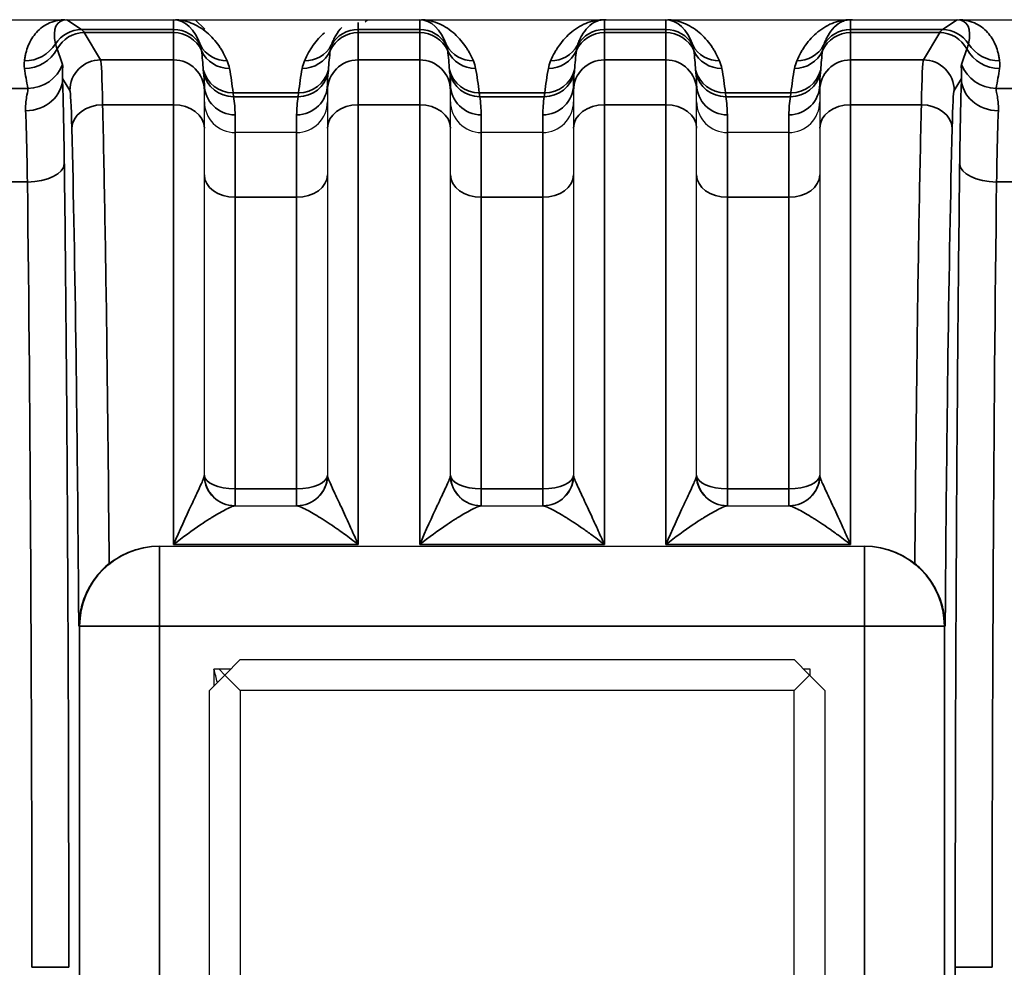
# Model space of a CAD drawing. Header units: millimetres. Extents: x 399 to 6233, y -1870 to 1602.
# Tile 479 of 656: x 5458 to 5474, y -81 to -66. Entities that reach past the tile are written whole.
import ezdxf

# ---------------------------------------------------------------- set-up
doc = ezdxf.new("R2010")
doc.units = ezdxf.units.MM
doc.layers.add('可見 (ISO)', color=7, linetype='Continuous', lineweight=25)
doc.layers.add('窄部可見 (ISO)', color=7, linetype='Continuous', lineweight=35)

msp = doc.modelspace()

# ---------------------------------------------------------------- linework, layer by layer
at = {"layer": '可見 (ISO)'}
for p, q in [((5438.592, -65.637), (5543.092, -65.637)), ((5460.598, -65.793), (5460.442, -65.637)), ((5463.205, -65.674), (5463.242, -65.637)), ((5460.592, -66.688), (5460.592, -66.79)), ((5462.592, -66.79), (5462.592, -66.688)), ((5464.592, -66.688), (5464.592, -66.79)), ((5466.592, -66.79), (5466.592, -66.688)), ((5468.592, -66.688), (5468.592, -66.79)), ((5470.592, -66.79), (5470.592, -66.688)), ((5460.592, -67.398), (5460.592, -66.79)), ((5462.592, -66.79), (5462.592, -67.398)), ((5464.592, -67.398), (5464.592, -66.79)), ((5466.592, -66.79), (5466.592, -67.398)), ((5468.592, -67.398), (5468.592, -66.79)), ((5470.592, -66.79), (5470.592, -67.398)), ((5460.592, -73.037), (5460.592, -67.398)), ((5462.092, -67.471), (5461.092, -67.471)), ((5462.592, -67.398), (5462.592, -73.037)), ((5464.592, -73.037), (5464.592, -67.398)), ((5466.092, -67.471), (5465.092, -67.471)), ((5466.592, -67.398), (5466.592, -73.037)), ((5468.592, -73.037), (5468.592, -67.398)), ((5470.092, -67.471), (5469.092, -67.471)), ((5470.592, -67.398), (5470.592, -73.037)), ((5461.086, -73.537), (5462.098, -73.537)), ((5465.086, -73.537), (5466.098, -73.537)), ((5469.086, -73.537), (5470.098, -73.537)), ((5459.853, -74.193), (5459.865, -74.193)), ((5459.865, -74.193), (5471.318, -74.193)), ((5471.318, -74.193), (5471.33, -74.193)), ((5460.926, -76.287), (5461.176, -76.037)), ((5461.176, -76.037), (5470.176, -76.037)), ((5470.176, -76.037), (5470.426, -76.287)), ((5460.676, -76.537), (5460.926, -76.287)), ((5460.747, -76.193), (5460.747, -76.466)), ((5461.02, -76.193), (5460.747, -76.193)), ((5460.832, -76.193), (5460.926, -76.287)), ((5461.176, -76.537), (5460.926, -76.287)), ((5470.176, -76.537), (5470.426, -76.287)), ((5470.436, -76.193), (5470.332, -76.193)), ((5470.426, -76.287), (5470.436, -76.277)), ((5470.426, -76.287), (5470.676, -76.537)), ((5470.436, -76.297), (5470.436, -76.193)), ((5460.676, -85.537), (5460.676, -76.537)), ((5461.176, -76.537), (5461.176, -85.537)), ((5470.176, -76.537), (5461.176, -76.537)), ((5470.176, -85.537), (5470.176, -76.537)), ((5470.676, -76.537), (5470.676, -85.537))]:
    msp.add_line(p, q, dxfattribs=at)
for centre, radius, start, end in [((5462.176, -70.537), 3, 237.9294, 237.9303), ((5461.092, -73.037), 0.5, 180, 270), ((5462.092, -73.037), 0.5, 270, 0), ((5465.092, -73.037), 0.5, 180, 270), ((5466.092, -73.037), 0.5, 270, 0), ((5469.092, -73.037), 0.5, 180, 270), ((5470.092, -73.037), 0.5, 270, 0), ((5469.176, -70.537), 3, 299.0342, 299.0345), ((5462.176, -70.537), 3, 281.5801, 281.5804)]:
    msp.add_arc(centre, radius, start, end, dxfattribs=at)
for centre, major_axis, ratio, start_param, end_param in [((5467.124, -65.638), (0.0445, 0), 0.011575, 1.588559, 2.388366), ((5471.125, -65.638), (0.0458, 0), 0.011785, 1.608083, 2.388729), ((5451.26, -81.332), (0, 14.368), 0.707107, 5.06214, 5.078203)]:
    msp.add_ellipse(centre, major_axis=major_axis, ratio=ratio, start_param=start_param, end_param=end_param, dxfattribs=at)
for points, knots in [([(5458.323, -65.637), (5458.33, -65.637), (5458.337, -65.637), (5458.343, -65.637), (5458.349, -65.637), (5458.354, -65.637), (5458.359, -65.638)], [0.00000000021, 0.00000000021, 0.00000000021, 0.00000000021, 0.00002113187, 0.00002113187, 0.00002113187, 0.0000394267, 0.0000394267, 0.0000394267, 0.0000394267]), ([(5460.092, -65.637), (5460.096, -65.637), (5460.102, -65.637), (5460.108, -65.637), (5460.113, -65.637), (5460.118, -65.637), (5460.123, -65.637)], [-0.00000448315, -0.00000448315, -0.00000448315, -0.00000448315, 0.00001417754, 0.00001417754, 0.00001417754, 0.00002981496, 0.00002981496, 0.00002981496, 0.00002981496]), ([(5464.092, -65.637), (5464.096, -65.637), (5464.102, -65.637), (5464.108, -65.637), (5464.113, -65.637), (5464.118, -65.637), (5464.123, -65.637)], [-0.00000448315, -0.00000448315, -0.00000448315, -0.00000448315, 0.00001417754, 0.00001417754, 0.00001417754, 0.00002981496, 0.00002981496, 0.00002981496, 0.00002981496]), ([(5468.092, -65.637), (5468.096, -65.637), (5468.102, -65.637), (5468.108, -65.637), (5468.113, -65.637), (5468.118, -65.637), (5468.123, -65.637)], [-0.00000448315, -0.00000448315, -0.00000448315, -0.00000448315, 0.00001417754, 0.00001417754, 0.00001417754, 0.00002981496, 0.00002981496, 0.00002981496, 0.00002981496]), ([(5472.824, -65.638), (5472.83, -65.637), (5472.836, -65.637), (5472.844, -65.637), (5472.849, -65.637), (5472.855, -65.637), (5472.861, -65.637)], [-0.00000491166, -0.00000491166, -0.00000491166, -0.00000491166, 0.00001772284, 0.00001772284, 0.00001772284, 0.00003506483, 0.00003506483, 0.00003506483, 0.00003506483]), ([(5460.592, -66.972), (5460.592, -67.103), (5460.646, -67.233), (5460.738, -67.325), (5460.83, -67.417), (5460.959, -67.471), (5461.092, -67.471)], [-0.0000151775, -0.0000151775, -0.0000151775, -0.0000151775, 0.0003793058, 0.0003793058, 0.0003793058, 0.0007737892, 0.0007737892, 0.0007737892, 0.0007737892]), ([(5462.092, -67.471), (5462.224, -67.471), (5462.353, -67.417), (5462.445, -67.325), (5462.537, -67.233), (5462.592, -67.102), (5462.592, -66.972)], [0, 0, 0, 0, 0.0003907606, 0.0003907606, 0.0003907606, 0.0007815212, 0.0007815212, 0.0007815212, 0.0007815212]), ([(5464.592, -66.972), (5464.592, -67.103), (5464.646, -67.233), (5464.738, -67.325), (5464.83, -67.417), (5464.959, -67.471), (5465.092, -67.471)], [-0.0000151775, -0.0000151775, -0.0000151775, -0.0000151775, 0.0003793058, 0.0003793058, 0.0003793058, 0.0007737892, 0.0007737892, 0.0007737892, 0.0007737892]), ([(5466.092, -67.471), (5466.224, -67.471), (5466.353, -67.417), (5466.445, -67.325), (5466.537, -67.233), (5466.592, -67.102), (5466.592, -66.972)], [0, 0, 0, 0, 0.0003907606, 0.0003907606, 0.0003907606, 0.0007815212, 0.0007815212, 0.0007815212, 0.0007815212]), ([(5468.592, -66.972), (5468.592, -67.103), (5468.646, -67.233), (5468.738, -67.325), (5468.83, -67.417), (5468.959, -67.471), (5469.092, -67.471)], [-0.0000151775, -0.0000151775, -0.0000151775, -0.0000151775, 0.0003793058, 0.0003793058, 0.0003793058, 0.0007737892, 0.0007737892, 0.0007737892, 0.0007737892]), ([(5470.092, -67.471), (5470.224, -67.471), (5470.353, -67.417), (5470.445, -67.325), (5470.537, -67.233), (5470.592, -67.102), (5470.592, -66.972)], [0, 0, 0, 0, 0.0003907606, 0.0003907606, 0.0003907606, 0.0007815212, 0.0007815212, 0.0007815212, 0.0007815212]), ([(5459.045, -74.476), (5459.137, -74.403), (5459.241, -74.34), (5459.512, -74.226), (5459.688, -74.193), (5459.853, -74.193)], [-0.08439113, -0.08439113, -0.08439113, -0.08439113, -0.04960186, -0.04960186, 0, 0, 0, 0]), ([(5471.33, -74.193), (5471.496, -74.193), (5471.671, -74.226), (5471.942, -74.34), (5472.047, -74.403), (5472.138, -74.476)], [0, 0, 0, 0, 0.04960186, 0.04960186, 0.08439113, 0.08439113, 0.08439113, 0.08439113]), ([(5459.045, -74.476), (5458.976, -74.531), (5458.911, -74.595), (5458.784, -74.749), (5458.726, -74.841), (5458.637, -75.026), (5458.605, -75.119), (5458.563, -75.304), (5458.553, -75.396), (5458.551, -75.49), (5458.551, -75.491), (5458.551, -75.493)], [0.0000025, 0.0000025, 0.0000025, 0.0000025, 0.0273791, 0.0273791, 0.0597, 0.0597, 0.089653, 0.089653, 0.1184213, 0.1184213, 0.1189519, 0.1189519, 0.1189519, 0.1189519]), ([(5472.632, -75.493), (5472.632, -75.491), (5472.632, -75.49), (5472.631, -75.396), (5472.62, -75.304), (5472.578, -75.119), (5472.546, -75.026), (5472.457, -74.841), (5472.399, -74.749), (5472.272, -74.595), (5472.207, -74.531), (5472.138, -74.476)], [-0.000535, -0.000535, -0.000535, -0.000535, 0, 0, 0.0290077, 0.0290077, 0.0592099, 0.0592099, 0.0917988, 0.0917988, 0.1194025, 0.1194025, 0.1194025, 0.1194025])]:
    msp.add_open_spline(points, degree=3, knots=knots, dxfattribs=at)
at = {"layer": '窄部可見 (ISO)'}
for p, q in [((5458.359, -65.638), (5458.597, -65.797)), ((5460.092, -65.797), (5460.092, -65.637)), ((5463.092, -65.682), (5463.092, -65.797)), ((5464.092, -65.797), (5464.092, -65.637)), ((5467.092, -65.637), (5467.092, -65.797)), ((5468.092, -65.797), (5468.092, -65.637)), ((5471.092, -65.637), (5471.092, -65.797)), ((5472.586, -65.797), (5472.824, -65.638)), ((5458.597, -65.797), (5460.092, -65.797)), ((5460.092, -65.848), (5458.641, -65.848)), ((5458.641, -65.848), (5458.907, -66.291)), ((5460.092, -65.797), (5460.092, -65.848)), ((5460.092, -66.291), (5460.092, -65.848)), ((5463.092, -65.797), (5464.092, -65.797)), ((5463.092, -65.848), (5463.092, -65.797)), ((5464.092, -65.848), (5463.092, -65.848)), ((5463.092, -65.848), (5463.092, -66.291)), ((5464.092, -65.797), (5464.092, -65.848)), ((5464.092, -66.291), (5464.092, -65.848)), ((5467.092, -65.797), (5468.092, -65.797)), ((5467.092, -65.848), (5467.092, -65.797)), ((5468.092, -65.848), (5467.092, -65.848)), ((5467.092, -65.848), (5467.092, -66.291)), ((5468.092, -65.797), (5468.092, -65.848)), ((5468.092, -66.291), (5468.092, -65.848)), ((5471.092, -65.797), (5472.586, -65.797)), ((5471.092, -65.848), (5471.092, -65.797)), ((5472.542, -65.848), (5471.092, -65.848)), ((5471.092, -65.848), (5471.092, -66.291)), ((5472.277, -66.291), (5472.542, -65.848)), ((5458.907, -66.291), (5460.092, -66.291)), ((5460.092, -66.291), (5460.092, -67.02)), ((5463.092, -66.291), (5464.092, -66.291)), ((5463.092, -67.02), (5463.092, -66.291)), ((5464.092, -66.291), (5464.092, -67.02)), ((5467.092, -66.291), (5468.092, -66.291)), ((5467.092, -67.02), (5467.092, -66.291)), ((5468.092, -66.291), (5468.092, -67.02)), ((5471.092, -66.291), (5472.277, -66.291)), ((5471.092, -67.02), (5471.092, -66.291)), ((5458.407, -66.79), (5458.288, -66.592)), ((5472.895, -66.592), (5472.776, -66.79)), ((5457.458, -66.753), (5457.726, -66.753)), ((5461.058, -66.825), (5462.125, -66.825)), ((5465.058, -66.825), (5466.125, -66.825)), ((5469.058, -66.825), (5470.125, -66.825)), ((5473.458, -66.753), (5473.726, -66.753)), ((5460.092, -67.02), (5458.939, -67.02)), ((5460.092, -67.02), (5460.092, -74.167)), ((5462.115, -66.889), (5461.068, -66.889)), ((5464.092, -67.02), (5463.092, -67.02)), ((5463.092, -74.167), (5463.092, -67.02)), ((5464.092, -67.02), (5464.092, -74.167)), ((5466.115, -66.889), (5465.068, -66.889)), ((5468.092, -67.02), (5467.092, -67.02)), ((5467.092, -74.167), (5467.092, -67.02)), ((5468.092, -67.02), (5468.092, -74.167)), ((5470.115, -66.889), (5469.068, -66.889)), ((5472.244, -67.02), (5471.092, -67.02)), ((5471.092, -74.167), (5471.092, -67.02)), ((5461.092, -67.184), (5461.092, -67.471)), ((5462.092, -67.471), (5462.092, -67.184)), ((5465.092, -67.184), (5465.092, -67.471)), ((5466.092, -67.471), (5466.092, -67.184)), ((5469.092, -67.184), (5469.092, -67.471)), ((5470.092, -67.471), (5470.092, -67.184)), ((5461.092, -68.522), (5461.092, -67.471)), ((5462.092, -67.471), (5462.092, -68.522)), ((5465.092, -68.522), (5465.092, -67.471)), ((5466.092, -67.471), (5466.092, -68.522)), ((5469.092, -68.522), (5469.092, -67.471)), ((5470.092, -67.471), (5470.092, -68.522)), ((5457.717, -68.275), (5457.466, -68.275)), ((5473.717, -68.275), (5473.466, -68.275)), ((5462.092, -68.522), (5461.092, -68.522)), ((5461.092, -73.262), (5461.092, -68.522)), ((5462.092, -68.522), (5462.092, -73.262)), ((5466.092, -68.522), (5465.092, -68.522)), ((5465.092, -73.262), (5465.092, -68.522)), ((5466.092, -68.522), (5466.092, -73.262)), ((5470.092, -68.522), (5469.092, -68.522)), ((5469.092, -73.262), (5469.092, -68.522)), ((5470.092, -68.522), (5470.092, -73.262)), ((5461.092, -73.262), (5462.092, -73.262)), ((5461.092, -73.262), (5461.092, -73.537)), ((5462.092, -73.262), (5462.092, -73.537)), ((5465.092, -73.262), (5466.092, -73.262)), ((5465.092, -73.262), (5465.092, -73.537)), ((5466.092, -73.262), (5466.092, -73.537)), ((5469.092, -73.262), (5470.092, -73.262)), ((5469.092, -73.262), (5469.092, -73.537)), ((5470.092, -73.262), (5470.092, -73.537)), ((5459.865, -74.193), (5459.865, -75.493)), ((5463.092, -74.167), (5460.092, -74.167)), ((5467.092, -74.167), (5464.092, -74.167)), ((5471.092, -74.167), (5468.092, -74.167)), ((5471.318, -74.193), (5471.318, -75.493)), ((5458.565, -75.493), (5458.551, -75.493)), ((5458.565, -86.582), (5458.565, -75.493)), ((5458.565, -75.493), (5459.865, -75.493)), ((5471.318, -75.493), (5459.865, -75.493)), ((5459.865, -75.493), (5459.865, -86.582)), ((5471.318, -86.582), (5471.318, -75.493)), ((5471.318, -75.493), (5472.618, -75.493)), ((5472.632, -75.493), (5472.618, -75.493)), ((5472.618, -75.493), (5472.618, -86.582)), ((5457.789, -81.037), (5458.389, -81.037)), ((5473.394, -81.037), (5472.794, -81.037))]:
    msp.add_line(p, q, dxfattribs=at)
for centre, major_axis, ratio, start_param, end_param in [((5458.872, -66.48), (0.641, -0.802), 0.399262, 2.832426, 3.839089), ((5460.092, -66.449), (0, -0.811), 0.616376, 2.081653, 3.141593), ((5464.092, -66.449), (0, -0.811), 0.616376, 2.081653, 3.141593), ((5468.092, -66.449), (0, -0.811), 0.616376, 2.081653, 3.141593), ((5472.311, -66.48), (-0.641, -0.802), 0.399262, 2.444096, 3.45076), ((5458.597, -66.297), (0.277, 0.416), 0.999683, 0.588111, 1.594775), ((5458.641, -66.347), (0.429, 0.257), 0.999172, 1.030857, 2.112865), ((5458.568, -165.83), (0, 100.043), 0.020838, 6.248286, 6.269226), ((5460.092, -66.297), (0.5, 0), 0.999903, 0.510856, 1.570796), ((5460.092, -66.347), (0.5, 0), 0.999391, 0.430108, 1.570796), ((5463.092, -66.347), (0.5, 0), 0.999391, 1.570796, 2.711485), ((5463.092, -66.297), (0.5, 0), 0.999903, 1.570796, 2.630736), ((5464.092, -66.297), (0.5, 0), 0.999903, 0.510856, 1.570796), ((5464.092, -66.347), (0.5, 0), 0.999391, 0.430108, 1.570796), ((5467.092, -66.347), (0.5, 0), 0.999391, 1.570796, 2.711485), ((5467.092, -66.297), (0.5, 0), 0.999903, 1.570796, 2.630736), ((5468.092, -66.297), (0.5, 0), 0.999903, 0.510856, 1.570796), ((5468.092, -66.347), (0.5, 0), 0.999391, 0.430108, 1.570796), ((5471.092, -66.347), (0.5, 0), 0.999391, 1.570796, 2.711485), ((5471.092, -66.297), (0.5, 0), 0.999903, 1.570796, 2.630736), ((5472.615, -165.83), (0, 100.043), 0.020838, 0.01396, 0.034899), ((5472.542, -66.347), (0.429, -0.257), 0.999172, 1.028727, 2.110736), ((5472.586, -66.297), (0.277, -0.416), 0.999683, 1.546818, 2.553481), ((5457.668, -65.709), (-0.595, 0.075), 0.998245, 1.696485, 2.702846), ((5460.964, -65.808), (-0.46, -0.197), 0.997957, 0.107065, 1.167568), ((5462.219, -65.808), (0.46, -0.197), 0.997957, 5.115617, 6.17612), ((5464.964, -65.808), (-0.46, -0.197), 0.997957, 0.107065, 1.167568), ((5466.219, -65.808), (0.46, -0.197), 0.997957, 5.115617, 6.17612), ((5468.964, -65.808), (-0.46, -0.197), 0.997957, 0.107065, 1.167568), ((5470.219, -65.808), (0.46, -0.197), 0.997957, 5.115617, 6.17612), ((5473.515, -65.709), (0.595, 0.075), 0.998245, 3.58034, 4.5867), ((5457.67, -65.832), (-0.594, -0.083), 0.998238, 1.431986, 2.513646), ((5459.094, -67.103), (1.006, -2.097), 0.194686, 4.130256, 4.260833), ((5460.092, -66.957), (0, -1.961), 0.255034, 1.830009, 2.000904), ((5461, -65.931), (-0.492, -0.092), 0.998212, 0.245949, 1.386768), ((5462.183, -65.931), (0.492, -0.092), 0.998212, 4.896417, 6.037237), ((5463.092, -66.957), (0, -1.961), 0.255034, 4.282281, 4.453176), ((5464.092, -66.957), (0, -1.961), 0.255034, 1.830009, 2.000904), ((5465, -65.931), (-0.492, -0.092), 0.998212, 0.245949, 1.386768), ((5466.183, -65.931), (0.492, -0.092), 0.998212, 4.896417, 6.037237), ((5467.092, -66.957), (0, -1.961), 0.255034, 4.282281, 4.453176), ((5468.092, -66.957), (0, -1.961), 0.255034, 1.830009, 2.000904), ((5469, -65.931), (-0.492, -0.092), 0.998212, 0.245949, 1.386768), ((5470.183, -65.931), (0.492, -0.092), 0.998212, 4.896417, 6.037237), ((5471.092, -66.957), (0, -1.961), 0.255034, 4.282281, 4.453176), ((5472.089, -67.103), (-1.006, -2.097), 0.194686, 2.022352, 2.15293), ((5473.513, -65.832), (0.594, -0.083), 0.998238, 3.769539, 4.851199), ((5457.726, -66.154), (-0.588, -0.12), 0.998201, 1.369933, 2.582126), ((5458.907, -66.79), (0.429, 0.257), 0.999172, 1.030857, 2.600922), ((5458.908, -68.821), (0.003, -2.532), 0.018707, 2.362393, 3.10415), ((5460.092, -66.79), (0.5, 0), 0.999391, 0, 1.570796), ((5463.092, -66.79), (-0.5, 0), 0.999391, 4.712389, 6.283185), ((5464.092, -66.79), (0.5, 0), 0.999391, 0, 1.570796), ((5467.092, -66.79), (-0.5, 0), 0.999391, 4.712389, 6.283185), ((5468.092, -66.79), (0.5, 0), 0.999391, 0, 1.570796), ((5471.092, -66.79), (-0.5, 0), 0.999391, 4.712389, 6.283185), ((5472.275, -68.821), (-0.003, -2.532), 0.018707, 3.179035, 3.920792), ((5472.277, -66.79), (0.429, -0.257), 0.999172, 0.54067, 2.110736), ((5473.458, -66.154), (0.588, -0.12), 0.998201, 3.70106, 4.913253), ((5458.446, -67.186), (-0.587, 1.898), 0.297416, 1.071506, 1.249581), ((5461.058, -66.326), (-0.497, -0.054), 0.998252, 0.151951, 1.463611), ((5460.092, -66.688), (0, -0.876), 0.570857, 1.570796, 1.786892), ((5461.068, -66.393), (-0.494, -0.079), 0.99169, 0.058198, 1.413837), ((5460.54, -67.059), (-0.126, 1.734), 0.309252, 4.825328, 5.06132), ((5462.115, -66.393), (0.494, -0.079), 0.99169, 4.869348, 6.224987), ((5462.643, -67.059), (0.126, 1.734), 0.309252, 1.221866, 1.457857), ((5462.125, -66.326), (0.497, -0.054), 0.998252, 4.819575, 6.131234), ((5463.092, -66.688), (0, -0.876), 0.570857, 4.496293, 4.712389), ((5465.058, -66.326), (-0.497, -0.054), 0.998252, 0.151951, 1.463611), ((5464.092, -66.688), (0, -0.876), 0.570857, 1.570796, 1.786892), ((5465.068, -66.393), (-0.494, -0.079), 0.99169, 0.058198, 1.413837), ((5464.54, -67.059), (-0.126, 1.734), 0.309252, 4.825328, 5.06132), ((5466.115, -66.393), (0.494, -0.079), 0.99169, 4.869348, 6.224987), ((5466.643, -67.059), (0.126, 1.734), 0.309252, 1.221866, 1.457857), ((5466.125, -66.326), (0.497, -0.054), 0.998252, 4.819575, 6.131234), ((5467.092, -66.688), (0, -0.876), 0.570857, 4.496293, 4.712389), ((5469.058, -66.326), (-0.497, -0.054), 0.998252, 0.151951, 1.463611), ((5468.092, -66.688), (0, -0.876), 0.570857, 1.570796, 1.786892), ((5469.068, -66.393), (-0.494, -0.079), 0.99169, 0.058198, 1.413837), ((5468.54, -67.059), (-0.126, 1.734), 0.309252, 4.825328, 5.06132), ((5470.115, -66.393), (0.494, -0.079), 0.99169, 4.869348, 6.224987), ((5470.643, -67.059), (0.126, 1.734), 0.309252, 1.221866, 1.457857), ((5470.125, -66.326), (0.497, -0.054), 0.998252, 4.819575, 6.131234), ((5471.092, -66.688), (0, -0.876), 0.570857, 4.496293, 4.712389), ((5472.737, -67.186), (0.587, 1.898), 0.297416, 5.033605, 5.211679), ((5457.688, -66.592), (0.6, 0.023), 0.876399, 4.678969, 6.239685), ((5458.261, -69.269), (0.007, -3.096), 0.02085, 2.000085, 2.615317), ((5461.092, -66.688), (-0.5, 0), 0.991894, 0, 1.570796), ((5462.092, -66.688), (0.5, 0), 0.991894, 4.712389, 6.283185), ((5465.092, -66.688), (-0.5, 0), 0.991894, 0, 1.570796), ((5466.092, -66.688), (0.5, 0), 0.991894, 4.712389, 6.283185), ((5469.092, -66.688), (-0.5, 0), 0.991894, 0, 1.570796), ((5470.092, -66.688), (0.5, 0), 0.991894, 4.712389, 6.283185), ((5472.922, -69.269), (-0.007, -3.096), 0.02085, 3.667868, 4.283101), ((5473.495, -66.592), (-0.6, 0.023), 0.876399, 0.0435, 1.604216), ((5458.408, -68.899), (-0.003, 2.11), 0.022449, 5.503973, 6.245732), ((5472.775, -68.899), (0.003, 2.11), 0.022449, 0.037453, 0.779212), ((5458.939, -67.398), (-0.5, -0.012), 0.756341, 4.694068, 6.251166), ((5460.092, -67.398), (0.5, 0), 0.756436, 0, 1.570796), ((5460.586, -67.11), (-0.052, 0.974), 0.515671, 4.608661, 4.913273), ((5462.597, -67.11), (0.052, 0.974), 0.515671, 1.369912, 1.674524), ((5463.092, -67.398), (-0.5, 0), 0.756436, 4.712389, 6.283185), ((5464.092, -67.398), (0.5, 0), 0.756436, 0, 1.570796), ((5464.586, -67.11), (-0.052, 0.974), 0.515671, 4.608661, 4.913273), ((5466.597, -67.11), (0.052, 0.974), 0.515671, 1.369912, 1.674524), ((5467.092, -67.398), (-0.5, 0), 0.756436, 4.712389, 6.283185), ((5468.092, -67.398), (0.5, 0), 0.756436, 0, 1.570796), ((5468.586, -67.11), (-0.052, 0.974), 0.515671, 4.608661, 4.913273), ((5470.597, -67.11), (0.052, 0.974), 0.515671, 1.369912, 1.674524), ((5471.092, -67.398), (-0.5, 0), 0.756436, 4.712389, 6.283185), ((5472.244, -67.398), (0.5, -0.012), 0.756341, 0.032019, 1.589117), ((5457.661, -69.349), (-0.007, 2.58), 0.02502, 5.141663, 5.756891), ((5473.522, -69.349), (0.007, 2.58), 0.02502, 0.526295, 1.141522), ((5457.717, -67.981), (0.6, 0.007), 0.49083, 4.706597, 6.259146), ((5473.466, -67.981), (-0.6, 0.007), 0.49083, 0.024039, 1.576589), ((5457.232, -81.037), (0, 26), 0.02143, 4.712389, 5.225461), ((5461.092, -68.161), (-0.5, 0), 0.722416, 0, 1.570796), ((5462.092, -68.161), (0.5, 0), 0.722416, 4.712389, 6.283185), ((5465.092, -68.161), (-0.5, 0), 0.722416, 0, 1.570796), ((5466.092, -68.161), (0.5, 0), 0.722416, 4.712389, 6.283185), ((5469.092, -68.161), (-0.5, 0), 0.722416, 0, 1.570796), ((5470.092, -68.161), (0.5, 0), 0.722416, 4.712389, 6.283185), ((5473.951, -81.037), (0, 26), 0.02143, 1.057724, 1.570796), ((5461.086, -73.037), (0, -0.5), 0.995128, 4.760791, 6.283185), ((5461.092, -73.037), (-0.5, 0), 0.448818, 0, 1.570796), ((5462.092, -73.037), (0.5, 0), 0.448818, 4.712389, 6.283185), ((5462.098, -73.037), (0, -0.5), 0.995128, 0, 1.522394), ((5465.086, -73.037), (0, -0.5), 0.995128, 4.760791, 6.283185), ((5465.092, -73.037), (-0.5, 0), 0.448818, 0, 1.570796), ((5466.092, -73.037), (0.5, 0), 0.448818, 4.712389, 6.283185), ((5466.098, -73.037), (0, -0.5), 0.995128, 0, 1.522394), ((5469.086, -73.037), (0, -0.5), 0.995128, 4.760791, 6.283185), ((5469.092, -73.037), (-0.5, 0), 0.448818, 0, 1.570796), ((5470.092, -73.037), (0.5, 0), 0.448818, 4.712389, 6.283185), ((5470.098, -73.037), (0, -0.5), 0.995128, 0, 1.522394), ((5459.865, -75.493), (0, 1.3), 0.999781, 0, 1.570796), ((5471.318, -75.493), (0, 1.3), 0.999781, 4.712389, 6.283185)]:
    msp.add_ellipse(centre, major_axis=major_axis, ratio=ratio, start_param=start_param, end_param=end_param, dxfattribs=at)
for points, knots in [([(5457.668, -66.308), (5457.671, -66.285), (5457.674, -66.263), (5457.678, -66.241), (5457.682, -66.22), (5457.687, -66.199), (5457.692, -66.179), (5457.702, -66.138), (5457.715, -66.098), (5457.731, -66.059), (5457.763, -65.979), (5457.808, -65.905), (5457.865, -65.843), (5457.924, -65.778), (5457.997, -65.726), (5458.078, -65.691), (5458.122, -65.672), (5458.168, -65.659), (5458.214, -65.65), (5458.25, -65.643), (5458.286, -65.639), (5458.323, -65.637)], [5.2774615, 5.2774615, 5.2774615, 5.2774615, 5.3361469, 5.3361469, 5.3361469, 5.3948827, 5.3948827, 5.3948827, 5.5128985, 5.5128985, 5.5128985, 5.7541006, 5.7541006, 5.7541006, 6.0094082, 6.0094082, 6.0094082, 6.1463346, 6.1463346, 6.1463346, 6.2510171, 6.2510171, 6.2510171, 6.2510171]), ([(5460.123, -65.637), (5460.159, -65.639), (5460.197, -65.643), (5460.235, -65.65), (5460.283, -65.659), (5460.331, -65.673), (5460.379, -65.692), (5460.468, -65.727), (5460.555, -65.78), (5460.633, -65.845), (5460.707, -65.908), (5460.772, -65.981), (5460.826, -66.058), (5460.84, -66.077), (5460.853, -66.097), (5460.865, -66.116), (5460.877, -66.136), (5460.888, -66.155), (5460.9, -66.176), (5460.922, -66.217), (5460.944, -66.26), (5460.964, -66.307)], [3.173291, 3.173291, 3.173291, 3.173291, 3.287215, 3.287215, 3.287215, 3.430226, 3.430226, 3.430226, 3.695724, 3.695724, 3.695724, 3.948724, 3.948724, 3.948724, 4.011508, 4.011508, 4.011508, 4.074452, 4.074452, 4.074452, 4.201533, 4.201533, 4.201533, 4.201533]), ([(5464.123, -65.637), (5464.159, -65.639), (5464.197, -65.643), (5464.235, -65.65), (5464.283, -65.659), (5464.331, -65.673), (5464.379, -65.692), (5464.468, -65.727), (5464.555, -65.78), (5464.633, -65.845), (5464.707, -65.908), (5464.772, -65.981), (5464.826, -66.058), (5464.84, -66.077), (5464.853, -66.097), (5464.865, -66.116), (5464.877, -66.136), (5464.888, -66.155), (5464.9, -66.176), (5464.922, -66.217), (5464.944, -66.26), (5464.964, -66.307)], [3.173291, 3.173291, 3.173291, 3.173291, 3.287215, 3.287215, 3.287215, 3.430226, 3.430226, 3.430226, 3.695724, 3.695724, 3.695724, 3.948724, 3.948724, 3.948724, 4.011508, 4.011508, 4.011508, 4.074452, 4.074452, 4.074452, 4.201533, 4.201533, 4.201533, 4.201533]), ([(5466.219, -66.307), (5466.24, -66.259), (5466.262, -66.214), (5466.286, -66.171), (5466.298, -66.15), (5466.31, -66.13), (5466.322, -66.11), (5466.335, -66.091), (5466.348, -66.071), (5466.362, -66.051), (5466.418, -65.973), (5466.486, -65.898), (5466.562, -65.836), (5466.643, -65.77), (5466.734, -65.717), (5466.826, -65.684), (5466.876, -65.666), (5466.926, -65.653), (5466.975, -65.646), (5467.004, -65.641), (5467.032, -65.638), (5467.06, -65.637)], [5.223245, 5.223245, 5.223245, 5.223245, 5.354552, 5.354552, 5.354552, 5.419355, 5.419355, 5.419355, 5.483883, 5.483883, 5.483883, 5.743378, 5.743378, 5.743378, 6.016313, 6.016313, 6.016313, 6.164539, 6.164539, 6.164539, 6.251487, 6.251487, 6.251487, 6.251487]), ([(5467.092, -65.637), (5467.073, -65.637), (5467.053, -65.639), (5467.033, -65.643), (5467.009, -65.648), (5466.983, -65.656), (5466.958, -65.667), (5466.912, -65.687), (5466.867, -65.72), (5466.827, -65.761), (5466.788, -65.799), (5466.755, -65.846), (5466.727, -65.894), (5466.72, -65.906), (5466.713, -65.918), (5466.707, -65.931), (5466.701, -65.943), (5466.695, -65.955), (5466.689, -65.968), (5466.677, -65.994), (5466.666, -66.022), (5466.655, -66.052)], [0, 0, 0, 0, 0.118718, 0.118718, 0.118718, 0.265807, 0.265807, 0.265807, 0.538343, 0.538343, 0.538343, 0.79846, 0.79846, 0.79846, 0.863202, 0.863202, 0.863202, 0.928222, 0.928222, 0.928222, 1.05994, 1.05994, 1.05994, 1.05994]), ([(5468.123, -65.637), (5468.159, -65.639), (5468.197, -65.643), (5468.235, -65.65), (5468.283, -65.659), (5468.331, -65.673), (5468.379, -65.692), (5468.468, -65.727), (5468.555, -65.78), (5468.633, -65.845), (5468.707, -65.908), (5468.772, -65.981), (5468.826, -66.058), (5468.84, -66.077), (5468.853, -66.097), (5468.865, -66.116), (5468.877, -66.136), (5468.888, -66.155), (5468.9, -66.176), (5468.922, -66.217), (5468.944, -66.26), (5468.964, -66.307)], [3.173291, 3.173291, 3.173291, 3.173291, 3.287215, 3.287215, 3.287215, 3.430226, 3.430226, 3.430226, 3.695724, 3.695724, 3.695724, 3.948724, 3.948724, 3.948724, 4.011508, 4.011508, 4.011508, 4.074452, 4.074452, 4.074452, 4.201533, 4.201533, 4.201533, 4.201533]), ([(5470.219, -66.307), (5470.24, -66.259), (5470.262, -66.214), (5470.286, -66.171), (5470.298, -66.15), (5470.31, -66.13), (5470.322, -66.11), (5470.335, -66.091), (5470.348, -66.071), (5470.362, -66.051), (5470.418, -65.973), (5470.486, -65.898), (5470.562, -65.836), (5470.643, -65.77), (5470.734, -65.717), (5470.826, -65.684), (5470.876, -65.666), (5470.926, -65.653), (5470.975, -65.646), (5471.004, -65.641), (5471.032, -65.638), (5471.06, -65.637)], [5.223245, 5.223245, 5.223245, 5.223245, 5.354552, 5.354552, 5.354552, 5.419355, 5.419355, 5.419355, 5.483883, 5.483883, 5.483883, 5.743378, 5.743378, 5.743378, 6.016313, 6.016313, 6.016313, 6.164539, 6.164539, 6.164539, 6.251487, 6.251487, 6.251487, 6.251487]), ([(5471.092, -65.637), (5471.073, -65.637), (5471.053, -65.639), (5471.033, -65.643), (5471.009, -65.648), (5470.983, -65.656), (5470.958, -65.667), (5470.912, -65.687), (5470.867, -65.72), (5470.827, -65.761), (5470.788, -65.799), (5470.755, -65.846), (5470.727, -65.894), (5470.72, -65.906), (5470.713, -65.918), (5470.707, -65.931), (5470.701, -65.943), (5470.695, -65.955), (5470.689, -65.968), (5470.677, -65.994), (5470.666, -66.022), (5470.655, -66.052)], [0, 0, 0, 0, 0.118718, 0.118718, 0.118718, 0.265807, 0.265807, 0.265807, 0.538343, 0.538343, 0.538343, 0.79846, 0.79846, 0.79846, 0.863202, 0.863202, 0.863202, 0.928222, 0.928222, 0.928222, 1.05994, 1.05994, 1.05994, 1.05994]), ([(5472.861, -65.637), (5472.897, -65.639), (5472.933, -65.643), (5472.969, -65.65), (5473.015, -65.659), (5473.061, -65.672), (5473.105, -65.691), (5473.186, -65.726), (5473.259, -65.778), (5473.319, -65.843), (5473.375, -65.905), (5473.42, -65.979), (5473.452, -66.059), (5473.468, -66.098), (5473.481, -66.138), (5473.491, -66.179), (5473.496, -66.199), (5473.501, -66.22), (5473.505, -66.241), (5473.509, -66.263), (5473.512, -66.285), (5473.515, -66.308)], [3.1737609, 3.1737609, 3.1737609, 3.1737609, 3.2784434, 3.2784434, 3.2784434, 3.4153698, 3.4153698, 3.4153698, 3.6706773, 3.6706773, 3.6706773, 3.9118795, 3.9118795, 3.9118795, 4.0298953, 4.0298953, 4.0298953, 4.0886311, 4.0886311, 4.0886311, 4.1473165, 4.1473165, 4.1473165, 4.1473165]), ([(5462.219, -66.307), (5462.24, -66.259), (5462.262, -66.214), (5462.286, -66.171), (5462.298, -66.15), (5462.31, -66.13), (5462.322, -66.11), (5462.335, -66.091), (5462.348, -66.071), (5462.362, -66.051), (5462.414, -65.979), (5462.476, -65.909), (5462.546, -65.85)], [5.2232453, 5.2232453, 5.2232453, 5.2232453, 5.3545516, 5.3545516, 5.3545516, 5.4193546, 5.4193546, 5.4193546, 5.4838829, 5.4838829, 5.4838829, 5.724333, 5.724333, 5.724333, 5.724333]), ([(5462.824, -65.763), (5462.787, -65.801), (5462.754, -65.847), (5462.727, -65.894), (5462.72, -65.906), (5462.713, -65.918), (5462.707, -65.931), (5462.701, -65.943), (5462.695, -65.955), (5462.689, -65.968), (5462.677, -65.994), (5462.666, -66.022), (5462.655, -66.052)], [0.5439328, 0.5439328, 0.5439328, 0.5439328, 0.7984602, 0.7984602, 0.7984602, 0.8632018, 0.8632018, 0.8632018, 0.9282225, 0.9282225, 0.9282225, 1.05994, 1.05994, 1.05994, 1.05994]), ([(5458.175, -66.029), (5458.177, -66.041), (5458.181, -66.053), (5458.185, -66.066), (5458.189, -66.081), (5458.194, -66.096), (5458.2, -66.113)], [0, 0, 0, 0, 0.001000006, 0.001000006, 0.001000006, 0.00208995, 0.00208995, 0.00208995, 0.00208995]), ([(5460.546, -66.139), (5460.544, -66.123), (5460.542, -66.109), (5460.539, -66.095), (5460.536, -66.08), (5460.532, -66.065), (5460.528, -66.052)], [0, 0, 0, 0, 0.001000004, 0.001000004, 0.001000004, 0.00208903, 0.00208903, 0.00208903, 0.00208903]), ([(5462.655, -66.052), (5462.651, -66.064), (5462.648, -66.077), (5462.645, -66.091), (5462.642, -66.106), (5462.639, -66.122), (5462.637, -66.139)], [0, 0, 0, 0, 0.001000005, 0.001000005, 0.001000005, 0.002089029, 0.002089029, 0.002089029, 0.002089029]), ([(5464.546, -66.139), (5464.544, -66.123), (5464.542, -66.109), (5464.539, -66.095), (5464.536, -66.08), (5464.532, -66.065), (5464.528, -66.052)], [0, 0, 0, 0, 0.001000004, 0.001000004, 0.001000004, 0.00208903, 0.00208903, 0.00208903, 0.00208903]), ([(5466.655, -66.052), (5466.651, -66.064), (5466.648, -66.077), (5466.645, -66.091), (5466.642, -66.106), (5466.639, -66.122), (5466.637, -66.139)], [0, 0, 0, 0, 0.001000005, 0.001000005, 0.001000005, 0.002089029, 0.002089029, 0.002089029, 0.002089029]), ([(5468.546, -66.139), (5468.544, -66.123), (5468.542, -66.109), (5468.539, -66.095), (5468.536, -66.08), (5468.532, -66.065), (5468.528, -66.052)], [0, 0, 0, 0, 0.001000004, 0.001000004, 0.001000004, 0.00208903, 0.00208903, 0.00208903, 0.00208903]), ([(5470.655, -66.052), (5470.651, -66.064), (5470.648, -66.077), (5470.645, -66.091), (5470.642, -66.106), (5470.639, -66.122), (5470.637, -66.139)], [0, 0, 0, 0, 0.001000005, 0.001000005, 0.001000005, 0.002089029, 0.002089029, 0.002089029, 0.002089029]), ([(5472.984, -66.113), (5472.989, -66.098), (5472.993, -66.084), (5472.997, -66.07), (5473.002, -66.055), (5473.005, -66.042), (5473.008, -66.029)], [0, 0, 0, 0, 0.001000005, 0.001000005, 0.001000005, 0.002089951, 0.002089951, 0.002089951, 0.002089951]), ([(5458.287, -66.364), (5458.292, -66.376), (5458.291, -66.4), (5458.289, -66.437), (5458.289, -66.438), (5458.288, -66.439), (5458.288, -66.44), (5458.286, -66.477), (5458.283, -66.527), (5458.288, -66.592)], [0, 0, 0, 0, 0.000774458, 0.000774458, 0.000774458, 0.000793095, 0.000793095, 0.000793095, 0.001548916, 0.001548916, 0.001548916, 0.001548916]), ([(5472.895, -66.592), (5472.9, -66.527), (5472.897, -66.477), (5472.895, -66.439), (5472.895, -66.439), (5472.895, -66.438), (5472.895, -66.437), (5472.892, -66.4), (5472.891, -66.376), (5472.896, -66.364)], [0, 0, 0, 0, 0.000759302, 0.000759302, 0.000759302, 0.000774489, 0.000774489, 0.000774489, 0.001548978, 0.001548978, 0.001548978, 0.001548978]), ([(5460.58, -66.5), (5460.579, -66.49), (5460.577, -66.481), (5460.577, -66.472), (5460.576, -66.465), (5460.575, -66.459), (5460.575, -66.454)], [0, 0, 0, 0, 0.0003830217, 0.0003830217, 0.0003830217, 0.0007195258, 0.0007195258, 0.0007195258, 0.0007195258]), ([(5462.608, -66.454), (5462.608, -66.459), (5462.607, -66.465), (5462.607, -66.472), (5462.606, -66.481), (5462.604, -66.49), (5462.603, -66.5)], [0, 0, 0, 0, 0.0003365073, 0.0003365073, 0.0003365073, 0.0007195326, 0.0007195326, 0.0007195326, 0.0007195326]), ([(5464.58, -66.5), (5464.579, -66.49), (5464.577, -66.481), (5464.577, -66.472), (5464.576, -66.465), (5464.575, -66.459), (5464.575, -66.454)], [0, 0, 0, 0, 0.0003830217, 0.0003830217, 0.0003830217, 0.0007195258, 0.0007195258, 0.0007195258, 0.0007195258]), ([(5466.608, -66.454), (5466.608, -66.459), (5466.607, -66.465), (5466.607, -66.472), (5466.606, -66.481), (5466.604, -66.49), (5466.603, -66.5)], [0, 0, 0, 0, 0.0003365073, 0.0003365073, 0.0003365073, 0.0007195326, 0.0007195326, 0.0007195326, 0.0007195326]), ([(5468.58, -66.5), (5468.579, -66.49), (5468.577, -66.481), (5468.577, -66.472), (5468.576, -66.465), (5468.575, -66.459), (5468.575, -66.454)], [0, 0, 0, 0, 0.0003830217, 0.0003830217, 0.0003830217, 0.0007195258, 0.0007195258, 0.0007195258, 0.0007195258]), ([(5470.608, -66.454), (5470.608, -66.459), (5470.607, -66.465), (5470.607, -66.472), (5470.606, -66.481), (5470.604, -66.49), (5470.603, -66.5)], [0, 0, 0, 0, 0.0003365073, 0.0003365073, 0.0003365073, 0.0007195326, 0.0007195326, 0.0007195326, 0.0007195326]), ([(5457.688, -67.118), (5457.683, -67.01), (5457.697, -66.927), (5457.72, -66.804), (5457.729, -66.766), (5457.726, -66.753)], [0, 0, 0, 0, 0.000661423, 0.000661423, 0.001322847, 0.001322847, 0.001322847, 0.001322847]), ([(5461.058, -66.825), (5461.059, -66.831), (5461.06, -66.839), (5461.062, -66.849), (5461.063, -66.86), (5461.066, -66.873), (5461.068, -66.889)], [0, 0, 0, 0, 0.0003206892, 0.0003206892, 0.0003206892, 0.0006862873, 0.0006862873, 0.0006862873, 0.0006862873]), ([(5462.115, -66.889), (5462.117, -66.873), (5462.12, -66.86), (5462.121, -66.849), (5462.123, -66.839), (5462.124, -66.831), (5462.125, -66.825)], [0, 0, 0, 0, 0.0003655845, 0.0003655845, 0.0003655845, 0.0006862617, 0.0006862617, 0.0006862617, 0.0006862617]), ([(5465.058, -66.825), (5465.059, -66.831), (5465.06, -66.839), (5465.062, -66.849), (5465.063, -66.86), (5465.066, -66.873), (5465.068, -66.889)], [0, 0, 0, 0, 0.0003206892, 0.0003206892, 0.0003206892, 0.0006862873, 0.0006862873, 0.0006862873, 0.0006862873]), ([(5466.115, -66.889), (5466.117, -66.873), (5466.12, -66.86), (5466.121, -66.849), (5466.123, -66.839), (5466.124, -66.831), (5466.125, -66.825)], [0, 0, 0, 0, 0.0003655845, 0.0003655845, 0.0003655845, 0.0006862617, 0.0006862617, 0.0006862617, 0.0006862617]), ([(5469.058, -66.825), (5469.059, -66.831), (5469.06, -66.839), (5469.062, -66.849), (5469.063, -66.86), (5469.066, -66.873), (5469.068, -66.889)], [0, 0, 0, 0, 0.0003206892, 0.0003206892, 0.0003206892, 0.0006862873, 0.0006862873, 0.0006862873, 0.0006862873]), ([(5470.115, -66.889), (5470.117, -66.873), (5470.12, -66.86), (5470.121, -66.849), (5470.123, -66.839), (5470.124, -66.831), (5470.125, -66.825)], [0, 0, 0, 0, 0.0003655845, 0.0003655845, 0.0003655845, 0.0006862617, 0.0006862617, 0.0006862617, 0.0006862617]), ([(5473.458, -66.753), (5473.454, -66.766), (5473.463, -66.803), (5473.486, -66.925), (5473.5, -67.011), (5473.495, -67.118)], [0, 0, 0, 0, 0.000661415, 0.000661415, 0.001322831, 0.001322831, 0.001322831, 0.001322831]), ([(5458.939, -67.02), (5458.965, -68.116), (5458.988, -69.406), (5459.007, -70.827), (5459.023, -71.975), (5459.035, -73.208), (5459.045, -74.476)], [5.4253389, 5.4253389, 5.4253389, 5.4253389, 5.6994911, 5.6994911, 5.6994911, 5.9212639, 5.9212639, 5.9212639, 5.9212639]), ([(5472.138, -74.476), (5472.148, -73.208), (5472.16, -71.975), (5472.176, -70.827), (5472.195, -69.406), (5472.218, -68.116), (5472.244, -67.02)], [3.503514, 3.503514, 3.503514, 3.503514, 3.7252869, 3.7252869, 3.7252869, 3.999439, 3.999439, 3.999439, 3.999439]), ([(5458.551, -75.493), (5458.541, -73.962), (5458.526, -72.47), (5458.507, -71.102), (5458.488, -69.718), (5458.465, -68.463), (5458.439, -67.398)], [0.3125516, 0.3125516, 0.3125516, 0.3125516, 0.583573, 0.583573, 0.583573, 0.8578464, 0.8578464, 0.8578464, 0.8578464]), ([(5472.744, -67.398), (5472.718, -68.463), (5472.695, -69.718), (5472.676, -71.102), (5472.657, -72.47), (5472.642, -73.962), (5472.632, -75.493)], [2.2837463, 2.2837463, 2.2837463, 2.2837463, 2.5580197, 2.5580197, 2.5580197, 2.829041, 2.829041, 2.829041, 2.829041]), ([(5458.317, -67.981), (5458.341, -69.962), (5458.359, -72.088), (5458.371, -74.288), (5458.383, -76.488), (5458.389, -78.763), (5458.389, -81.037)], [5.7701132, 5.7701132, 5.7701132, 5.7701132, 6.0266493, 6.0266493, 6.0266493, 6.2831853, 6.2831853, 6.2831853, 6.2831853]), ([(5472.794, -81.037), (5472.794, -78.763), (5472.8, -76.488), (5472.812, -74.288), (5472.825, -72.088), (5472.843, -69.962), (5472.866, -67.981)], [0, 0, 0, 0, 0.256536, 0.256536, 0.256536, 0.5130721, 0.5130721, 0.5130721, 0.5130721]), ([(5460.092, -74.167), (5460.191, -73.937), (5460.292, -73.718), (5460.382, -73.524), (5460.387, -73.513), (5460.392, -73.503), (5460.397, -73.492), (5460.437, -73.407), (5460.475, -73.326), (5460.508, -73.255), (5460.512, -73.246), (5460.516, -73.238), (5460.52, -73.229), (5460.537, -73.193), (5460.552, -73.159), (5460.564, -73.13), (5460.575, -73.103), (5460.584, -73.08), (5460.589, -73.062)], [-0.000007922, -0.000007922, -0.000007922, -0.000007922, 0.000792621, 0.000792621, 0.000792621, 0.000836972, 0.000836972, 0.000836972, 0.001192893, 0.001192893, 0.001192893, 0.001236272, 0.001236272, 0.001236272, 0.001422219, 0.001422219, 0.001422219, 0.001593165, 0.001593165, 0.001593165, 0.001593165]), ([(5462.595, -73.062), (5462.599, -73.079), (5462.608, -73.103), (5462.619, -73.13), (5462.632, -73.16), (5462.646, -73.193), (5462.663, -73.229), (5462.667, -73.238), (5462.671, -73.246), (5462.675, -73.255), (5462.708, -73.327), (5462.746, -73.408), (5462.786, -73.492), (5462.791, -73.503), (5462.796, -73.514), (5462.801, -73.525), (5462.824, -73.573), (5462.847, -73.623), (5462.871, -73.675), (5462.891, -73.72), (5462.913, -73.766), (5462.934, -73.812), (5462.949, -73.846), (5462.964, -73.879), (5462.98, -73.913), (5462.998, -73.954), (5463.017, -73.996), (5463.035, -74.038), (5463.054, -74.081), (5463.073, -74.123), (5463.092, -74.167)], [0, 0, 0, 0, 0.000170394, 0.000170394, 0.000170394, 0.00035746, 0.00035746, 0.00035746, 0.000401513, 0.000401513, 0.000401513, 0.000758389, 0.000758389, 0.000758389, 0.000803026, 0.000803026, 0.000803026, 0.001003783, 0.001003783, 0.001003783, 0.001179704, 0.001179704, 0.001179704, 0.001304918, 0.001304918, 0.001304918, 0.001455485, 0.001455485, 0.001455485, 0.001606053, 0.001606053, 0.001606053, 0.001606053]), ([(5464.092, -74.167), (5464.191, -73.937), (5464.292, -73.718), (5464.382, -73.524), (5464.387, -73.513), (5464.392, -73.503), (5464.397, -73.492), (5464.437, -73.407), (5464.475, -73.326), (5464.508, -73.255), (5464.512, -73.246), (5464.516, -73.238), (5464.52, -73.229), (5464.537, -73.193), (5464.552, -73.159), (5464.564, -73.13), (5464.575, -73.103), (5464.584, -73.08), (5464.589, -73.062)], [-0.000007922, -0.000007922, -0.000007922, -0.000007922, 0.000792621, 0.000792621, 0.000792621, 0.000836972, 0.000836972, 0.000836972, 0.001192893, 0.001192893, 0.001192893, 0.001236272, 0.001236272, 0.001236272, 0.001422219, 0.001422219, 0.001422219, 0.001593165, 0.001593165, 0.001593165, 0.001593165]), ([(5466.595, -73.062), (5466.599, -73.079), (5466.608, -73.103), (5466.619, -73.13), (5466.632, -73.16), (5466.646, -73.193), (5466.663, -73.229), (5466.667, -73.238), (5466.671, -73.246), (5466.675, -73.255), (5466.708, -73.327), (5466.746, -73.408), (5466.786, -73.492), (5466.791, -73.503), (5466.796, -73.514), (5466.801, -73.525), (5466.824, -73.573), (5466.847, -73.623), (5466.871, -73.675), (5466.891, -73.72), (5466.913, -73.766), (5466.934, -73.812), (5466.949, -73.846), (5466.964, -73.879), (5466.98, -73.913), (5466.998, -73.954), (5467.017, -73.996), (5467.035, -74.038), (5467.054, -74.081), (5467.073, -74.123), (5467.092, -74.167)], [0, 0, 0, 0, 0.000170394, 0.000170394, 0.000170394, 0.00035746, 0.00035746, 0.00035746, 0.000401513, 0.000401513, 0.000401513, 0.000758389, 0.000758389, 0.000758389, 0.000803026, 0.000803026, 0.000803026, 0.001003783, 0.001003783, 0.001003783, 0.001179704, 0.001179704, 0.001179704, 0.001304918, 0.001304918, 0.001304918, 0.001455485, 0.001455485, 0.001455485, 0.001606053, 0.001606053, 0.001606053, 0.001606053]), ([(5468.092, -74.167), (5468.191, -73.937), (5468.292, -73.718), (5468.382, -73.524), (5468.387, -73.513), (5468.392, -73.503), (5468.397, -73.492), (5468.437, -73.407), (5468.475, -73.326), (5468.508, -73.255), (5468.512, -73.246), (5468.516, -73.238), (5468.52, -73.229), (5468.537, -73.193), (5468.552, -73.159), (5468.564, -73.13), (5468.575, -73.103), (5468.584, -73.08), (5468.589, -73.062)], [-0.000007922, -0.000007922, -0.000007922, -0.000007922, 0.000792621, 0.000792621, 0.000792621, 0.000836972, 0.000836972, 0.000836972, 0.001192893, 0.001192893, 0.001192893, 0.001236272, 0.001236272, 0.001236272, 0.001422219, 0.001422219, 0.001422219, 0.001593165, 0.001593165, 0.001593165, 0.001593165]), ([(5470.595, -73.062), (5470.599, -73.079), (5470.608, -73.103), (5470.619, -73.13), (5470.632, -73.16), (5470.646, -73.193), (5470.663, -73.229), (5470.667, -73.238), (5470.671, -73.246), (5470.675, -73.255), (5470.708, -73.327), (5470.746, -73.408), (5470.786, -73.492), (5470.791, -73.503), (5470.796, -73.514), (5470.801, -73.525), (5470.824, -73.573), (5470.847, -73.623), (5470.871, -73.675), (5470.891, -73.72), (5470.913, -73.766), (5470.934, -73.812), (5470.949, -73.846), (5470.964, -73.879), (5470.98, -73.913), (5470.998, -73.954), (5471.017, -73.996), (5471.035, -74.038), (5471.054, -74.081), (5471.073, -74.123), (5471.092, -74.167)], [0, 0, 0, 0, 0.000170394, 0.000170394, 0.000170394, 0.00035746, 0.00035746, 0.00035746, 0.000401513, 0.000401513, 0.000401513, 0.000758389, 0.000758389, 0.000758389, 0.000803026, 0.000803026, 0.000803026, 0.001003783, 0.001003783, 0.001003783, 0.001179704, 0.001179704, 0.001179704, 0.001304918, 0.001304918, 0.001304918, 0.001455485, 0.001455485, 0.001455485, 0.001606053, 0.001606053, 0.001606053, 0.001606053]), ([(5461.086, -73.537), (5461.077, -73.537), (5461.059, -73.543), (5461.036, -73.552), (5461.012, -73.561), (5460.982, -73.575), (5460.949, -73.592), (5460.943, -73.595), (5460.936, -73.598), (5460.93, -73.602), (5460.893, -73.621), (5460.853, -73.643), (5460.81, -73.668), (5460.776, -73.688), (5460.74, -73.71), (5460.703, -73.733), (5460.694, -73.738), (5460.686, -73.744), (5460.677, -73.749), (5460.631, -73.778), (5460.584, -73.809), (5460.536, -73.841), (5460.393, -73.938), (5460.242, -74.048), (5460.092, -74.167)], [0, 0, 0, 0, 0.000175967, 0.000175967, 0.000175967, 0.000359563, 0.000359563, 0.000359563, 0.000393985, 0.000393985, 0.000393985, 0.000590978, 0.000590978, 0.000590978, 0.000749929, 0.000749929, 0.000749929, 0.000787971, 0.000787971, 0.000787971, 0.000984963, 0.000984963, 0.000984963, 0.001575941, 0.001575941, 0.001575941, 0.001575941]), ([(5463.092, -74.167), (5463.017, -74.107), (5462.942, -74.05), (5462.867, -73.996), (5462.842, -73.978), (5462.818, -73.96), (5462.793, -73.942), (5462.787, -73.938), (5462.782, -73.934), (5462.776, -73.93), (5462.684, -73.865), (5462.593, -73.804), (5462.506, -73.749), (5462.498, -73.744), (5462.489, -73.738), (5462.48, -73.733), (5462.399, -73.682), (5462.32, -73.636), (5462.253, -73.602), (5462.247, -73.598), (5462.24, -73.595), (5462.234, -73.592), (5462.201, -73.575), (5462.171, -73.561), (5462.147, -73.552), (5462.124, -73.543), (5462.106, -73.537), (5462.098, -73.537)], [-0.000006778, -0.000006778, -0.000006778, -0.000006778, 0.000287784, 0.000287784, 0.000287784, 0.000385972, 0.000385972, 0.000385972, 0.000408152, 0.000408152, 0.000408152, 0.000778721, 0.000778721, 0.000778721, 0.000816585, 0.000816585, 0.000816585, 0.001171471, 0.001171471, 0.001171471, 0.001205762, 0.001205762, 0.001205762, 0.001389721, 0.001389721, 0.001389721, 0.00156422, 0.00156422, 0.00156422, 0.00156422]), ([(5465.086, -73.537), (5465.077, -73.537), (5465.059, -73.543), (5465.036, -73.552), (5465.012, -73.561), (5464.982, -73.575), (5464.949, -73.592), (5464.943, -73.595), (5464.936, -73.598), (5464.93, -73.602), (5464.893, -73.621), (5464.853, -73.643), (5464.81, -73.668), (5464.776, -73.688), (5464.74, -73.71), (5464.703, -73.733), (5464.694, -73.738), (5464.686, -73.744), (5464.677, -73.749), (5464.631, -73.778), (5464.584, -73.809), (5464.536, -73.841), (5464.393, -73.938), (5464.242, -74.048), (5464.092, -74.167)], [0, 0, 0, 0, 0.000175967, 0.000175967, 0.000175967, 0.000359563, 0.000359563, 0.000359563, 0.000393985, 0.000393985, 0.000393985, 0.000590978, 0.000590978, 0.000590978, 0.000749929, 0.000749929, 0.000749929, 0.000787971, 0.000787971, 0.000787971, 0.000984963, 0.000984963, 0.000984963, 0.001575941, 0.001575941, 0.001575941, 0.001575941]), ([(5467.092, -74.167), (5467.017, -74.107), (5466.942, -74.05), (5466.867, -73.996), (5466.842, -73.978), (5466.818, -73.96), (5466.793, -73.942), (5466.787, -73.938), (5466.782, -73.934), (5466.776, -73.93), (5466.684, -73.865), (5466.593, -73.804), (5466.506, -73.749), (5466.498, -73.744), (5466.489, -73.738), (5466.48, -73.733), (5466.399, -73.682), (5466.32, -73.636), (5466.253, -73.602), (5466.247, -73.598), (5466.24, -73.595), (5466.234, -73.592), (5466.201, -73.575), (5466.171, -73.561), (5466.147, -73.552), (5466.124, -73.543), (5466.106, -73.537), (5466.098, -73.537)], [-0.000006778, -0.000006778, -0.000006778, -0.000006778, 0.000287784, 0.000287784, 0.000287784, 0.000385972, 0.000385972, 0.000385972, 0.000408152, 0.000408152, 0.000408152, 0.000778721, 0.000778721, 0.000778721, 0.000816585, 0.000816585, 0.000816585, 0.001171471, 0.001171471, 0.001171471, 0.001205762, 0.001205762, 0.001205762, 0.001389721, 0.001389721, 0.001389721, 0.00156422, 0.00156422, 0.00156422, 0.00156422]), ([(5469.086, -73.537), (5469.077, -73.537), (5469.059, -73.543), (5469.036, -73.552), (5469.012, -73.561), (5468.982, -73.575), (5468.949, -73.592), (5468.943, -73.595), (5468.936, -73.598), (5468.93, -73.602), (5468.893, -73.621), (5468.853, -73.643), (5468.81, -73.668), (5468.776, -73.688), (5468.74, -73.71), (5468.703, -73.733), (5468.694, -73.738), (5468.686, -73.744), (5468.677, -73.749), (5468.631, -73.778), (5468.584, -73.809), (5468.536, -73.841), (5468.393, -73.938), (5468.242, -74.048), (5468.092, -74.167)], [0, 0, 0, 0, 0.000175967, 0.000175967, 0.000175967, 0.000359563, 0.000359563, 0.000359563, 0.000393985, 0.000393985, 0.000393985, 0.000590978, 0.000590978, 0.000590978, 0.000749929, 0.000749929, 0.000749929, 0.000787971, 0.000787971, 0.000787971, 0.000984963, 0.000984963, 0.000984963, 0.001575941, 0.001575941, 0.001575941, 0.001575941]), ([(5471.092, -74.167), (5471.017, -74.107), (5470.942, -74.05), (5470.867, -73.996), (5470.842, -73.978), (5470.818, -73.96), (5470.793, -73.942), (5470.787, -73.938), (5470.782, -73.934), (5470.776, -73.93), (5470.684, -73.865), (5470.593, -73.804), (5470.506, -73.749), (5470.498, -73.744), (5470.489, -73.738), (5470.48, -73.733), (5470.399, -73.682), (5470.32, -73.636), (5470.253, -73.602), (5470.247, -73.598), (5470.24, -73.595), (5470.234, -73.592), (5470.201, -73.575), (5470.171, -73.561), (5470.147, -73.552), (5470.124, -73.543), (5470.106, -73.537), (5470.098, -73.537)], [-0.000006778, -0.000006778, -0.000006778, -0.000006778, 0.000287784, 0.000287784, 0.000287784, 0.000385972, 0.000385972, 0.000385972, 0.000408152, 0.000408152, 0.000408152, 0.000778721, 0.000778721, 0.000778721, 0.000816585, 0.000816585, 0.000816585, 0.001171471, 0.001171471, 0.001171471, 0.001205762, 0.001205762, 0.001205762, 0.001389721, 0.001389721, 0.001389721, 0.00156422, 0.00156422, 0.00156422, 0.00156422]), ([(5472.866, -94.094), (5472.843, -92.112), (5472.825, -89.987), (5472.812, -87.787), (5472.8, -85.586), (5472.794, -83.312), (5472.794, -81.037)], [5.7701132, 5.7701132, 5.7701132, 5.7701132, 6.0266493, 6.0266493, 6.0266493, 6.2831853, 6.2831853, 6.2831853, 6.2831853])]:
    msp.add_open_spline(points, degree=3, knots=knots, dxfattribs=at)
for points in [[(5457.67, -66.431), (5457.664, -66.39), (5457.663, -66.349), (5457.668, -66.308)], [(5460.964, -66.307), (5460.981, -66.348), (5460.993, -66.389), (5461, -66.43)], [(5462.183, -66.43), (5462.19, -66.389), (5462.202, -66.348), (5462.219, -66.307)], [(5464.964, -66.307), (5464.981, -66.348), (5464.993, -66.389), (5465, -66.43)], [(5466.183, -66.43), (5466.19, -66.389), (5466.202, -66.348), (5466.219, -66.307)], [(5468.964, -66.307), (5468.981, -66.348), (5468.993, -66.389), (5469, -66.43)], [(5470.183, -66.43), (5470.19, -66.389), (5470.202, -66.348), (5470.219, -66.307)], [(5473.515, -66.308), (5473.52, -66.349), (5473.519, -66.39), (5473.513, -66.431)], [(5460.589, -73.062), (5460.591, -73.054), (5460.592, -73.045), (5460.592, -73.037)], [(5462.592, -73.037), (5462.592, -73.045), (5462.593, -73.054), (5462.595, -73.062)], [(5464.589, -73.062), (5464.591, -73.054), (5464.592, -73.045), (5464.592, -73.037)], [(5466.592, -73.037), (5466.592, -73.045), (5466.593, -73.054), (5466.595, -73.062)], [(5468.589, -73.062), (5468.591, -73.054), (5468.592, -73.045), (5468.592, -73.037)], [(5470.592, -73.037), (5470.592, -73.045), (5470.593, -73.054), (5470.595, -73.062)]]:
    msp.add_open_spline(points, degree=3, dxfattribs=at)

doc.saveas('drawing.dxf')
